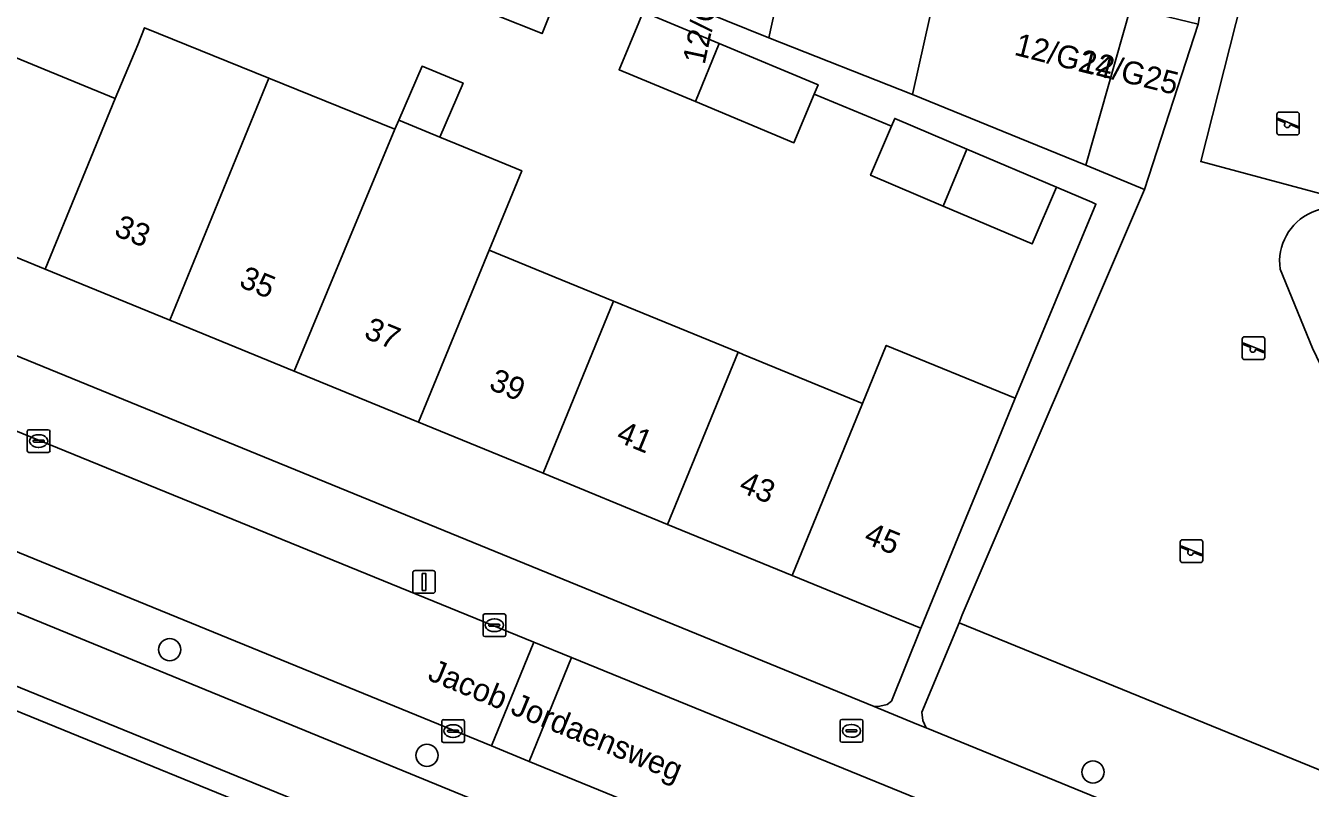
# Model space of a CAD drawing. Extents: x 163008 to 163854, y 382777 to 383982.
# Drawn here: x 163610.9 to 163667.4, y 383086.3 to 383119.9 of the extents above; entities that cross this region are included whole.
import ezdxf

# ---------------------------------------------------------------- set-up
doc = ezdxf.new("R2010")
doc.units = 0
for name, color, linetype in [('IMGEO_Berm_groen', 7, 'Continuous'), ('IMGEO_Boom', 7, 'Continuous'), ('IMGEO_Brandkraan', 7, 'Continuous'), ('IMGEO_Erf', 7, 'Continuous'), ('IMGEO_Groenvoorziening', 7, 'Continuous'), ('IMGEO_Hek', 7, 'Continuous'), ('IMGEO_Kolk', 7, 'Continuous'), ('IMGEO_Lichtmast', 7, 'Continuous'), ('IMGEO_Openbare_ruimte_label', 7, 'Continuous'), ('IMGEO_Pand', 7, 'Continuous'), ('IMGEO_Pand_nummerreeks', 7, 'Continuous'), ('IMGEO_Rijbaan_lokaal_open', 7, 'Continuous'), ('IMGEO_Speelvoorziening', 7, 'Continuous'), ('IMGEO_Terreindeel_zand', 7, 'Continuous'), ('IMGEO_Voetpad_open', 7, 'Continuous')]:
    doc.layers.add(name, color=color, linetype=linetype)

msp = doc.modelspace()

# ---------------------------------------------------------------- linework, layer by layer
at = {"layer": 'IMGEO_Berm_groen'}
for points in [[(163633.015, 383087.498), (163631.359, 383088.175), (163576.844, 383110.459), (163574.252, 383111.519), (163555.314, 383119.26), (163554.966, 383119.373)], [(163554.417, 383117.031), (163686.887, 383062.727), (163714.179, 383051.656), (163715.856, 383050.902), (163716.385, 383050.818), (163716.76, 383053.267), (163697.913, 383060.965), (163695.331, 383062.02), (163685.312, 383066.121), (163633.015, 383087.498)]]:
    msp.add_lwpolyline(points, dxfattribs=at)
at = {"layer": 'IMGEO_Boom'}
for centre in [(163617.199, 383092.416), (163628.519, 383087.76), (163657.833, 383087.028)]:
    msp.add_circle(centre, 0.489, dxfattribs=at)
at = {"layer": 'IMGEO_Brandkraan'}
for p, q in [((163646.778, 383089.341), (163647.63, 383089.341)), ((163646.703, 383088.415), (163646.703, 383089.267)), ((163646.962, 383088.835), (163646.962, 383088.847)), ((163647.4, 383088.798), (163647.002, 383088.798)), ((163647.005, 383088.884), (163647.403, 383088.884)), ((163647.191, 383089.121), (163647.216, 383089.121)), ((163647.446, 383088.847), (163647.446, 383088.835)), ((163647.704, 383089.267), (163647.704, 383088.415)), ((163647.63, 383088.341), (163646.778, 383088.341)), ((163647.214, 383088.561), (163647.189, 383088.561))]:
    msp.add_line(p, q, dxfattribs=at)
for points in [[(163646.778, 383089.341), (163647.63, 383089.341)], [(163646.703, 383088.415), (163646.703, 383089.267)], [(163647.704, 383089.267), (163647.704, 383088.415)], [(163647.63, 383088.341), (163646.778, 383088.341)]]:
    msp.add_lwpolyline(points, dxfattribs=at)
for centre, radius, start, end in [((163646.78, 383089.265), 0.0765, 91.552, 178.448), ((163646.78, 383089.265), 0.0765, 91.552, 178.448), ((163647.628, 383089.265), 0.0765, 1.552, 88.448), ((163647.628, 383089.265), 0.0765, 1.552, 88.448), ((163647.002, 383088.844), 0.0403, 85.8775, 175.7526), ((163646.999, 383088.834), 0.0366, 178.938, 274.7102), ((163647.403, 383088.841), 0.043, 264.8664, 352.4533), ((163647.407, 383088.846), 0.0386, 1.7309, 96.639), ((163646.78, 383088.417), 0.0765, 181.552, 268.448), ((163646.78, 383088.417), 0.0765, 181.552, 268.448), ((163647.628, 383088.417), 0.0765, 271.552, 358.448), ((163647.628, 383088.417), 0.0765, 271.552, 358.448)]:
    msp.add_arc(centre, radius, start, end, dxfattribs=at)
for centre, major_axis, ratio, start_param, end_param in [((163647.19, 383088.841), (-0.387, 0.002), 0.722429, 4.712389, 7.853982), ((163647.215, 383088.841), (-0.39, 0.002), 0.717154, 1.570796, 4.712389)]:
    msp.add_ellipse(centre, major_axis=major_axis, ratio=ratio, start_param=start_param, end_param=end_param, dxfattribs=at)
at = {"layer": 'IMGEO_Erf'}
for points in [[(163555.351, 383127.886), (163648.196, 383089.907), (163648.446, 383089.925), (163648.773, 383089.998), (163648.97, 383090.149), (163650.256, 383093.356), (163644.587, 383095.68), (163639.109, 383097.925), (163633.631, 383100.171), (163628.154, 383102.416), (163622.676, 383104.662), (163617.199, 383106.907), (163611.721, 383109.153), (163606.243, 383111.398)], [(163644.12, 383121.879), (163643.573, 383119.326), (163649.89, 383116.833), (163651.163, 383122.553)], [(163634.331, 383121.397), (163633.583, 383119.519), (163629.448, 383121.18)], [(163609.319, 383118.9), (163614.796, 383116.655), (163615.789, 383119.029), (163616.094, 383119.772), (163621.565, 383117.557), (163627.107, 383115.313), (163627.275, 383115.702), (163628.302, 383118.079), (163630.108, 383117.339), (163629.082, 383114.962), (163630.128, 383114.533), (163632.691, 383113.483), (163631.258, 383109.988), (163634.152, 383108.802), (163636.734, 383107.741), (163642.212, 383105.495), (163642.439, 383105.402), (163647.689, 383103.25), (163648.735, 383105.801), (163654.405, 383103.477), (163657.962, 383112.019), (163657.781, 383112.096), (163656.22, 383112.76), (163655.158, 383110.264), (163651.245, 383111.928), (163648.045, 383113.289), (163648.959, 383115.439), (163645.564, 383116.856), (163644.669, 383114.713), (163640.334, 383116.523), (163636.974, 383117.927), (163637.84, 383119.999)]]:
    msp.add_lwpolyline(points, dxfattribs=at)
at = {"layer": 'IMGEO_Groenvoorziening'}
for points in [[(163668.146, 383152.551), (163662.455, 383119.934), (163660.107, 383112.661), (163652.08, 383093.941), (163651.938, 383093.599), (163714.654, 383068.002)], [(163716.496, 383040.091), (163717.253, 383045.653), (163715.928, 383047.135), (163714.893, 383048.292), (163712.787, 383049.042), (163686.049, 383059.953), (163684.533, 383060.571), (163683.641, 383060.935), (163682.71, 383061.315), (163552.303, 383114.53)], [(163715.519, 383040.306), (163716.256, 383044.834), (163714.021, 383047.565), (163682.332, 383060.389), (163551.925, 383113.604)], [(163551.925, 383113.604), (163682.332, 383060.389), (163714.021, 383047.565), (163716.256, 383044.834), (163715.519, 383040.306)], [(163677.835, 383092.208), (163675.345, 383092.174), (163672.753, 383097.392), (163670.706, 383098.996), (163667.5, 383105.681), (163666.067, 383109.16)], [(163651.938, 383093.599), (163650.302, 383089.661), (163650.341, 383089.3), (163650.485, 383088.971), (163713.136, 383063.343)], [(163714.38, 383064.486), (163714.654, 383068.002), (163651.938, 383093.599)]]:
    msp.add_lwpolyline(points, dxfattribs=at)
for points in [[(163669.077, 383112.14), (163671.12, 383119.929), (163674.701, 383118.962), (163675.824, 383122.901), (163672.194, 383123.981), (163674.168, 383131.399), (163667.446, 383133.096), (163662.574, 383113.886)], [(163675.824, 383122.901), (163674.701, 383118.962), (163671.12, 383119.929), (163669.077, 383112.14), (163662.574, 383113.886), (163667.446, 383133.096), (163674.168, 383131.399), (163672.194, 383123.981)]]:
    msp.add_lwpolyline(points, close=True, dxfattribs=at)
msp.add_arc((163668.443, 383109.474), 2.396, 41.8014, 187.5234, dxfattribs=at)
at = {"layer": 'IMGEO_Hek'}
msp.add_lwpolyline([(163668.146, 383152.551), (163671.878, 383176.79), (163672.946, 383177.576), (163673.417, 383178.311), (163676.436, 383180.421), (163676.757, 383180.227), (163679.151, 383179.843), (163697.534, 383177.061), (163726.338, 383172.701), (163723.797, 383155.311), (163727.894, 383154.735), (163725.721, 383140.138), (163725.671, 383139.799), (163714.654, 383068.002), (163651.938, 383093.599), (163652.08, 383093.941), (163660.107, 383112.661)], dxfattribs=at)
at = {"layer": 'IMGEO_Kolk'}
for p, q in [((163610.927, 383101.165), (163610.927, 383102.017)), ((163611.002, 383102.091), (163611.854, 383102.091)), ((163611.415, 383101.871), (163611.44, 383101.871)), ((163611.928, 383102.017), (163611.928, 383101.165)), ((163611.186, 383101.585), (163611.186, 383101.597)), ((163611.624, 383101.548), (163611.226, 383101.548)), ((163611.229, 383101.634), (163611.627, 383101.634)), ((163611.438, 383101.311), (163611.413, 383101.311)), ((163611.67, 383101.597), (163611.67, 383101.585)), ((163611.854, 383101.091), (163611.002, 383101.091)), ((163630.987, 383093.062), (163630.987, 383093.914)), ((163631.062, 383093.988), (163631.914, 383093.988)), ((163631.988, 383093.914), (163631.988, 383093.062)), ((163631.246, 383093.482), (163631.246, 383093.494)), ((163631.684, 383093.445), (163631.286, 383093.445)), ((163631.289, 383093.531), (163631.687, 383093.531)), ((163631.475, 383093.768), (163631.5, 383093.768)), ((163631.73, 383093.494), (163631.73, 383093.482)), ((163631.914, 383092.988), (163631.062, 383092.988)), ((163631.498, 383093.208), (163631.473, 383093.208)), ((163629.243, 383089.333), (163630.095, 383089.333)), ((163629.168, 383088.407), (163629.168, 383089.259)), ((163629.427, 383088.827), (163629.427, 383088.839)), ((163629.865, 383088.79), (163629.467, 383088.79)), ((163629.47, 383088.876), (163629.868, 383088.876)), ((163629.656, 383089.113), (163629.681, 383089.113)), ((163629.911, 383088.839), (163629.911, 383088.827)), ((163630.169, 383089.259), (163630.169, 383088.407)), ((163630.095, 383088.333), (163629.243, 383088.333)), ((163629.679, 383088.553), (163629.654, 383088.553))]:
    msp.add_line(p, q, dxfattribs=at)
for points in [[(163610.927, 383101.165), (163610.927, 383102.017)], [(163611.002, 383102.091), (163611.854, 383102.091)], [(163611.928, 383102.017), (163611.928, 383101.165)], [(163611.854, 383101.091), (163611.002, 383101.091)], [(163630.987, 383093.062), (163630.987, 383093.914)], [(163631.062, 383093.988), (163631.914, 383093.988)], [(163631.988, 383093.914), (163631.988, 383093.062)], [(163631.914, 383092.988), (163631.062, 383092.988)], [(163629.243, 383089.333), (163630.095, 383089.333)], [(163629.168, 383088.407), (163629.168, 383089.259)], [(163630.169, 383089.259), (163630.169, 383088.407)], [(163630.095, 383088.333), (163629.243, 383088.333)]]:
    msp.add_lwpolyline(points, dxfattribs=at)
for centre, radius, start, end in [((163611.004, 383102.015), 0.0765, 91.552, 178.448), ((163611.004, 383102.015), 0.0765, 91.552, 178.448), ((163611.852, 383102.015), 0.0765, 1.552, 88.448), ((163611.852, 383102.015), 0.0765, 1.552, 88.448), ((163611.226, 383101.594), 0.0403, 85.8775, 175.7526), ((163611.223, 383101.584), 0.0366, 178.938, 274.7102), ((163611.627, 383101.591), 0.043, 264.8664, 352.4533), ((163611.631, 383101.596), 0.0386, 1.7309, 96.639), ((163611.004, 383101.167), 0.0765, 181.552, 268.448), ((163611.004, 383101.167), 0.0765, 181.552, 268.448), ((163611.852, 383101.167), 0.0765, 271.552, 358.448), ((163611.852, 383101.167), 0.0765, 271.552, 358.448), ((163631.064, 383093.912), 0.0765, 91.552, 178.448), ((163631.064, 383093.912), 0.0765, 91.552, 178.448), ((163631.912, 383093.912), 0.0765, 1.552, 88.448), ((163631.912, 383093.912), 0.0765, 1.552, 88.448), ((163631.286, 383093.491), 0.0403, 85.8775, 175.7526), ((163631.283, 383093.481), 0.0366, 178.938, 274.7102), ((163631.687, 383093.488), 0.043, 264.8664, 352.4533), ((163631.691, 383093.493), 0.0386, 1.7309, 96.639), ((163631.064, 383093.064), 0.0765, 181.552, 268.448), ((163631.064, 383093.064), 0.0765, 181.552, 268.448), ((163631.912, 383093.064), 0.0765, 271.552, 358.448), ((163631.912, 383093.064), 0.0765, 271.552, 358.448), ((163629.245, 383089.257), 0.0765, 91.552, 178.448), ((163629.245, 383089.257), 0.0765, 91.552, 178.448), ((163630.093, 383089.257), 0.0765, 1.552, 88.448), ((163630.093, 383089.257), 0.0765, 1.552, 88.448), ((163629.467, 383088.836), 0.0403, 85.8775, 175.7526), ((163629.464, 383088.826), 0.0366, 178.938, 274.7102), ((163629.868, 383088.833), 0.043, 264.8664, 352.4533), ((163629.872, 383088.838), 0.0386, 1.7309, 96.639), ((163629.245, 383088.409), 0.0765, 181.552, 268.448), ((163629.245, 383088.409), 0.0765, 181.552, 268.448), ((163630.093, 383088.409), 0.0765, 271.552, 358.448), ((163630.093, 383088.409), 0.0765, 271.552, 358.448)]:
    msp.add_arc(centre, radius, start, end, dxfattribs=at)
for centre, major_axis, ratio, start_param, end_param in [((163611.414, 383101.591), (-0.387, 0.002), 0.722429, 4.712389, 7.853982), ((163611.439, 383101.591), (-0.39, 0.002), 0.717154, 1.570796, 4.712389), ((163631.474, 383093.488), (-0.387, 0.002), 0.722429, 4.712389, 7.853982), ((163631.499, 383093.488), (-0.39, 0.002), 0.717154, 1.570796, 4.712389), ((163629.655, 383088.833), (-0.387, 0.002), 0.722429, 4.712389, 7.853982), ((163629.68, 383088.833), (-0.39, 0.002), 0.717154, 1.570796, 4.712389)]:
    msp.add_ellipse(centre, major_axis=major_axis, ratio=ratio, start_param=start_param, end_param=end_param, dxfattribs=at)
at = {"layer": 'IMGEO_Lichtmast'}
for p, q in [((163627.894, 383094.992), (163627.894, 383095.792)), ((163627.894, 383095.792), (163627.894, 383094.992)), ((163627.994, 383095.892), (163628.784, 383095.892)), ((163628.784, 383095.892), (163627.994, 383095.892)), ((163628.884, 383095.792), (163628.884, 383094.992)), ((163628.884, 383094.992), (163628.884, 383095.792)), ((163628.784, 383094.892), (163627.994, 383094.892)), ((163627.994, 383094.892), (163628.784, 383094.892))]:
    msp.add_line(p, q, dxfattribs=at)
msp.add_lwpolyline([(163628.314, 383095.767), (163628.464, 383095.767), (163628.464, 383095.017), (163628.314, 383095.017), (163628.314, 383095.767)], dxfattribs=at)
for centre, start, end in [((163627.994, 383095.792), 90, 180), ((163627.994, 383095.792), 90, 180), ((163628.784, 383095.792), 0, 90), ((163628.784, 383095.792), 360, 90), ((163627.994, 383094.992), 180, 270), ((163627.994, 383094.992), 180, 270), ((163628.784, 383094.992), 270, 0), ((163628.784, 383094.992), 270, 0)]:
    msp.add_arc(centre, 0.1, start, end, dxfattribs=at)
at = {"layer": 'IMGEO_Pand'}
for points in [[(163634.604, 383122.082), (163630.489, 383123.721), (163629.448, 383121.18), (163633.583, 383119.519), (163634.331, 383121.397)], [(163637.882, 383121.634), (163643.573, 383119.326), (163644.12, 383121.879), (163638.211, 383123.146)], [(163657.525, 383113.722), (163659.481, 383120.653), (163656.563, 383121.359), (163651.337, 383122.515), (163651.163, 383122.553), (163649.89, 383116.833), (163654.997, 383114.761)], [(163641.384, 383119.084), (163638.041, 383120.48), (163637.84, 383119.999), (163636.974, 383117.927), (163640.334, 383116.523)], [(163657.525, 383113.722), (163660.107, 383112.661), (163662.455, 383119.934), (163659.481, 383120.653)], [(163611.721, 383109.153), (163617.199, 383106.907), (163621.565, 383117.557), (163616.094, 383119.772), (163615.789, 383119.029), (163614.796, 383116.655)], [(163611.721, 383109.153), (163614.796, 383116.655), (163609.319, 383118.9), (163606.243, 383111.398)], [(163645.735, 383117.267), (163641.384, 383119.084), (163640.334, 383116.523), (163644.669, 383114.713), (163645.564, 383116.856)], [(163627.275, 383115.702), (163629.082, 383114.962), (163630.108, 383117.339), (163628.302, 383118.079)], [(163621.565, 383117.557), (163617.199, 383106.907), (163622.676, 383104.662), (163627.107, 383115.313)], [(163631.258, 383109.988), (163632.691, 383113.483), (163630.128, 383114.533), (163629.082, 383114.962), (163627.275, 383115.702), (163627.107, 383115.313), (163622.676, 383104.662), (163628.154, 383102.416)], [(163652.274, 383114.438), (163649.106, 383115.785), (163648.959, 383115.439), (163648.045, 383113.289), (163651.245, 383111.928)], [(163656.22, 383112.76), (163652.274, 383114.438), (163651.245, 383111.928), (163655.158, 383110.264)], [(163636.734, 383107.741), (163634.152, 383108.802), (163631.258, 383109.988), (163628.154, 383102.416), (163633.631, 383100.171)], [(163642.212, 383105.495), (163636.734, 383107.741), (163633.631, 383100.171), (163639.109, 383097.925)], [(163644.587, 383095.68), (163650.256, 383093.356), (163652.153, 383097.983), (163653.359, 383100.925), (163654.405, 383103.477), (163648.735, 383105.801), (163647.689, 383103.25)], [(163647.689, 383103.25), (163642.439, 383105.402), (163642.212, 383105.495), (163639.109, 383097.925), (163644.587, 383095.68)]]:
    msp.add_lwpolyline(points, close=True, dxfattribs=at)
at = {"layer": 'IMGEO_Rijbaan_lokaal_open'}
for points in [[(163631.359, 383088.175), (163633.221, 383092.742), (163578.688, 383114.981), (163576.844, 383110.459)], [(163631.359, 383088.175), (163633.015, 383087.498), (163634.878, 383092.067), (163633.221, 383092.742)], [(163695.331, 383062.02), (163697.216, 383066.645), (163634.878, 383092.067), (163633.015, 383087.498), (163685.312, 383066.121)]]:
    msp.add_lwpolyline(points, close=True, dxfattribs=at)
at = {"layer": 'IMGEO_Speelvoorziening'}
for p, q in [((163665.924, 383115.162), (163665.924, 383115.962)), ((163665.924, 383115.962), (163665.924, 383115.162)), ((163666.024, 383116.062), (163666.814, 383116.062)), ((163666.814, 383116.062), (163666.024, 383116.062)), ((163666.914, 383115.962), (163666.914, 383115.162)), ((163666.914, 383115.162), (163666.914, 383115.962)), ((163666.307, 383115.59), (163665.968, 383115.727)), ((163665.993, 383115.787), (163666.869, 383115.434)), ((163666.845, 383115.374), (163666.505, 383115.511)), ((163666.814, 383115.062), (163666.024, 383115.062)), ((163666.024, 383115.062), (163666.814, 383115.062)), ((163664.401, 383105.278), (163664.401, 383106.078)), ((163664.401, 383106.078), (163664.401, 383105.278)), ((163664.784, 383105.706), (163664.445, 383105.843)), ((163664.47, 383105.903), (163665.346, 383105.55)), ((163664.501, 383106.178), (163665.291, 383106.178)), ((163665.291, 383106.178), (163664.501, 383106.178)), ((163665.391, 383106.078), (163665.391, 383105.278)), ((163665.391, 383105.278), (163665.391, 383106.078)), ((163665.291, 383105.178), (163664.501, 383105.178)), ((163664.501, 383105.178), (163665.291, 383105.178)), ((163665.322, 383105.49), (163664.982, 383105.627)), ((163661.77, 383097.246), (163662.56, 383097.246)), ((163662.56, 383097.246), (163661.77, 383097.246)), ((163661.67, 383096.346), (163661.67, 383097.146)), ((163661.67, 383097.146), (163661.67, 383096.346)), ((163662.053, 383096.774), (163661.714, 383096.911)), ((163661.739, 383096.971), (163662.615, 383096.618)), ((163662.591, 383096.558), (163662.251, 383096.695)), ((163662.66, 383097.146), (163662.66, 383096.346)), ((163662.66, 383096.346), (163662.66, 383097.146)), ((163662.56, 383096.246), (163661.77, 383096.246)), ((163661.77, 383096.246), (163662.56, 383096.246))]:
    msp.add_line(p, q, dxfattribs=at)
for centre, radius, start, end in [((163666.024, 383115.962), 0.1, 90, 180), ((163666.024, 383115.962), 0.1, 90, 180), ((163666.814, 383115.962), 0.1, 0, 90), ((163666.814, 383115.962), 0.1, 360, 90), ((163665.981, 383115.757), 0.0327, 68.078, 248.078), ((163666.386, 383115.5), 0.12, 130.9928, 5.1632), ((163666.857, 383115.404), 0.0327, 248.078, 68.078), ((163666.024, 383115.162), 0.1, 180, 270), ((163666.024, 383115.162), 0.1, 180, 270), ((163666.814, 383115.162), 0.1, 270, 0), ((163666.814, 383115.162), 0.1, 270, 0), ((163664.501, 383106.078), 0.1, 90, 180), ((163664.501, 383106.078), 0.1, 90, 180), ((163664.458, 383105.873), 0.0327, 68.078, 248.078), ((163665.291, 383106.078), 0.1, 0, 90), ((163665.291, 383106.078), 0.1, 360, 90), ((163664.501, 383105.278), 0.1, 180, 270), ((163664.501, 383105.278), 0.1, 180, 270), ((163664.863, 383105.616), 0.12, 130.9928, 5.1632), ((163665.291, 383105.278), 0.1, 270, 0), ((163665.291, 383105.278), 0.1, 270, 0), ((163665.334, 383105.52), 0.0327, 248.078, 68.078), ((163661.77, 383097.146), 0.1, 90, 180), ((163661.77, 383097.146), 0.1, 90, 180), ((163662.56, 383097.146), 0.1, 0, 90), ((163662.56, 383097.146), 0.1, 360, 90), ((163661.727, 383096.941), 0.0327, 68.078, 248.078), ((163662.132, 383096.684), 0.12, 130.9928, 5.1632), ((163661.77, 383096.346), 0.1, 180, 270), ((163661.77, 383096.346), 0.1, 180, 270), ((163662.56, 383096.346), 0.1, 270, 0), ((163662.56, 383096.346), 0.1, 270, 0), ((163662.603, 383096.588), 0.0327, 248.078, 68.078)]:
    msp.add_arc(centre, radius, start, end, dxfattribs=at)
at = {"layer": 'IMGEO_Terreindeel_zand'}
msp.add_lwpolyline([(163666.067, 383109.16), (163667.5, 383105.681), (163670.706, 383098.996), (163672.753, 383097.392), (163675.345, 383092.174), (163677.835, 383092.208)], dxfattribs=at)
msp.add_arc((163668.443, 383109.474), 2.396, 41.8014, 187.5234, dxfattribs=at)
at = {"layer": 'IMGEO_Voetpad_open'}
for points in [[(163713.136, 383063.343), (163650.485, 383088.971), (163650.083, 383089.135), (163648.196, 383089.907), (163555.351, 383127.886), (163554.767, 383128.125), (163553.968, 383128.582), (163551.599, 383129.553), (163538.257, 383135.219)], [(163537.399, 383131.89), (163547.235, 383127.815), (163547.424, 383128.277), (163550.913, 383126.847), (163550.724, 383126.385), (163576.095, 383116.039), (163578.688, 383114.981), (163633.221, 383092.742), (163634.878, 383092.067), (163697.216, 383066.645), (163699.799, 383065.591), (163711.825, 383060.619), (163713.699, 383059.861), (163714.336, 383064.187)], [(163638.041, 383120.48), (163641.384, 383119.084), (163645.735, 383117.267), (163645.564, 383116.856), (163648.959, 383115.439), (163649.106, 383115.785), (163652.274, 383114.438), (163656.22, 383112.76), (163657.781, 383112.096), (163657.962, 383112.019), (163654.405, 383103.477), (163653.359, 383100.925), (163652.153, 383097.983), (163650.256, 383093.356), (163648.97, 383090.149), (163648.773, 383089.998), (163648.446, 383089.925), (163648.196, 383089.907), (163650.083, 383089.135), (163650.485, 383088.971), (163650.341, 383089.3), (163650.302, 383089.661), (163651.938, 383093.599), (163652.08, 383093.941), (163660.107, 383112.661), (163657.525, 383113.722), (163654.997, 383114.761), (163649.89, 383116.833), (163643.573, 383119.326), (163637.882, 383121.634)], [(163554.966, 383119.373), (163552.953, 383119.796), (163551.454, 383119.671), (163550.032, 383119.196), (163547.165, 383116.627), (163552.254, 383114.55), (163552.303, 383114.53), (163682.71, 383061.315), (163683.641, 383060.935), (163684.533, 383060.571), (163686.049, 383059.953), (163712.787, 383049.042), (163714.893, 383048.292), (163715.928, 383047.135), (163716.385, 383050.818), (163715.856, 383050.902), (163714.179, 383051.656), (163686.887, 383062.727)], [(163686.887, 383062.727), (163554.417, 383117.031)]]:
    msp.add_lwpolyline(points, dxfattribs=at)

# ---------------------------------------------------------------- texts
at = {"layer": 'IMGEO_Openbare_ruimte_label'}
msp.add_text('Jacob Jordaensweg', height=1, rotation=337.7196, dxfattribs=at).set_placement((163628.498, 383091.102))
at = {"layer": 'IMGEO_Pand_nummerreeks'}
for s, rotation, p in [('12/G14', 77.8988, (163640.738, 383118.122)), ('12/G24', 345.7355, (163654.322, 383118.591)), ('12/G25', 345.9638, (163657.186, 383117.879)), ('33', 337.7098, (163614.698, 383110.655)), ('35', 337.7098, (163620.198, 383108.401)), ('37', 337.7119, (163625.697, 383106.146)), ('39', 337.7119, (163631.197, 383103.891)), ('41', 337.7119, (163636.801, 383101.595)), ('43', 337.7119, (163642.197, 383099.382)), ('45', 337.7098, (163647.698, 383097.128))]:
    msp.add_text(s, height=1, rotation=rotation, dxfattribs=at).set_placement(p)

doc.saveas('drawing.dxf')
